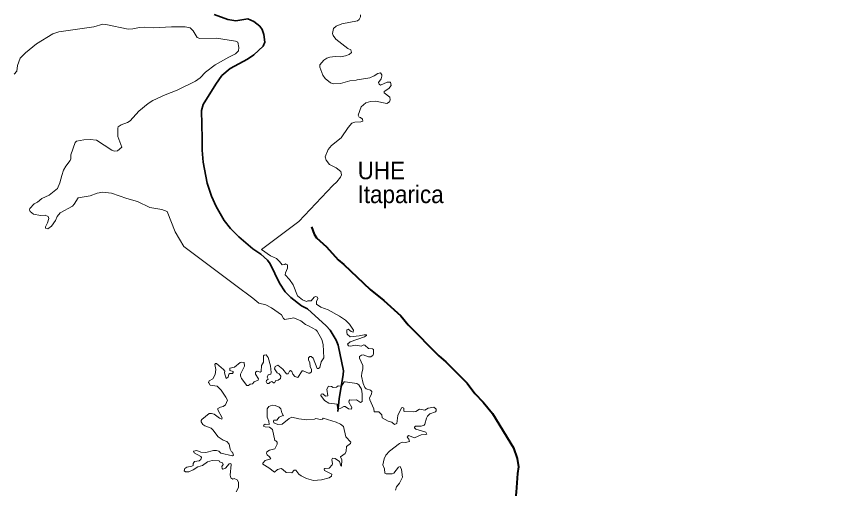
# Model space of a CAD drawing. Extents: x -1643653 to 4543381, y 1624270 to 13878484.
# Drawn here: x 577542 to 582120, y 8916321 to 8918997 of the extents above; entities that cross this region are included whole.
import ezdxf
from ezdxf.enums import TextEntityAlignment as Align

# ---------------------------------------------------------------- set-up
doc = ezdxf.new("R2010")
doc.units = 0
doc.header["$LTSCALE"] = 200
doc.linetypes.add('LONG_DASH_SHORT_DASH', pattern=[9.9, 6, -1.2, 1.5, -1.2])
doc.layers.add('1', color=7, linetype='Continuous', lineweight=13)
doc.layers.add('6', color=7, linetype='Continuous', lineweight=13)

msp = doc.modelspace()

# ---------------------------------------------------------------- linework, layer by layer
at = {"layer": '1', "lineweight": 25}
msp.add_spline([(814781, 9009175.5), (814787.2, 9009173.4), (814796.9, 9009173.4), (814799.4, 9009172.4), (814805.1, 9009174.5), (814805.6, 9009176.5), (814811.7, 9009179.5), (814811.7, 9009179.5), (814801.5, 9009181), (814790.7, 9009181.5), (814784.1, 9009183.1), (814777.4, 9009185.1), (814778.4, 9009175.5)], degree=3, dxfattribs=at)
at = {"layer": '6'}
msp.add_line((578490.1, 8917693.2), (578784.8, 8917471.3), dxfattribs=at)
at = {"layer": '6', "linetype": 'LONG_DASH_SHORT_DASH', "lineweight": 35}
msp.add_lwpolyline([(578662.2, 8919005.9), (578740.7, 8918978.3), (578785.6, 8918971), (578853, 8918981.3), (578886.8, 8918967.1), (578920.4, 8918940.8), (578934.7, 8918922.2), (578944.3, 8918894), (578949.9, 8918849), (578940.4, 8918826.6), (578886.4, 8918777.3), (578850.5, 8918753.1), (578753.6, 8918701.1), (578706.1, 8918660.5), (578672.4, 8918612.1), (578601.1, 8918496.3), (578590.2, 8918462.5), (578595.4, 8918305.1), (578594.6, 8918237.6), (578601, 8918170.3), (578622.6, 8918051), (578647.7, 8917978.3), (578674.1, 8917918.6), (578719.9, 8917840.4), (578754.5, 8917795.8), (578802.9, 8917748.3), (578882.1, 8917679.1), (578927.3, 8917649), (578965.1, 8917614.7), (578979.8, 8917594.3), (579031.7, 8917485.4), (579064.8, 8917435.4), (579097.3, 8917404.1), (579157.9, 8917356.5), (579191.2, 8917339.2), (579297.6, 8917243.3), (579319.2, 8917218.6), (579353.8, 8917162), (579364.1, 8917134.3), (579394.4, 8916988.5), (579393.5, 8916968.2), (579370.6, 8916829.9), (579363.6, 8916758.3)], dxfattribs=at)
at = {"layer": '6'}
for points in [[(579295.8, 8918182.3), (579291.5, 8918200.6), (579307.5, 8918242), (579327.8, 8918264.5), (579381, 8918307.3), (579422.1, 8918366.6), (579442.8, 8918390.3), (579458.5, 8918396.8), (579492.9, 8918398.1), (579504.6, 8918403.3), (579502.1, 8918414), (579491.2, 8918423.6), (579484.3, 8918425.4), (579477, 8918437), (579495.2, 8918484.1), (579521.1, 8918506.1), (579547.4, 8918513.1), (579576, 8918516.1), (579639.6, 8918503.2), (579655.1, 8918511.3), (579659.8, 8918523.3), (579656.9, 8918537.9), (579624.6, 8918563), (579625.6, 8918570.8), (579651.2, 8918588.3), (579665, 8918605.2), (579661.2, 8918622.9), (579642.5, 8918623.8), (579604.2, 8918605.7), (579595.9, 8918611.7), (579593.3, 8918620.7), (579607.5, 8918642.4), (579612.3, 8918657.9), (579611.4, 8918665.7), (579604.8, 8918676.1), (579589, 8918673.1), (579568.6, 8918658.8), (579543.1, 8918648), (579472.5, 8918637.1), (579466.2, 8918633.7), (579429.9, 8918630.3), (579378.4, 8918616.5), (579337.7, 8918613.6), (579320.5, 8918618.6), (579290.7, 8918643.6), (579278.5, 8918662.3), (579260.9, 8918708.6), (579260.8, 8918720.6), (579283.7, 8918747.4), (579301.1, 8918759.1), (579316.6, 8918764.7), (579347.4, 8918769.1), (579377.5, 8918767.2), (579405.6, 8918771.7), (579426.4, 8918779), (579440.6, 8918790.7), (579436.8, 8918806.1), (579419.9, 8918814.4), (579352.2, 8918867.1), (579336.1, 8918887.9), (579332.2, 8918899.6), (579337.8, 8918926.9), (579354.2, 8918939.8), (579384.9, 8918954.1), (579473.2, 8918970.6), (579483.9, 8918978.8), (579491.7, 8918993.8), (579490.8, 8919005.1)], [(577530.1, 8918668.4), (577544.6, 8918685.7), (577549.6, 8918717.7), (577565.3, 8918759.2), (577595.3, 8918789.2), (577657.2, 8918841.2), (577748.5, 8918896.2), (577783.4, 8918909.1), (577980.6, 8918936.4), (578032.5, 8918951.5), (578049.8, 8918950.2), (578175.2, 8918923), (578202.8, 8918925.1), (578240.9, 8918933.3), (578269.5, 8918934.2), (578316.9, 8918929.9), (578421.6, 8918937.2), (578497.7, 8918935.9), (578526.2, 8918930.3), (578544.1, 8918914.6), (578567.3, 8918875.5), (578580.7, 8918869.8), (578675.8, 8918871.9), (578783.4, 8918855.9), (578796.5, 8918849), (578802.1, 8918820.4), (578799.9, 8918799.8), (578784.2, 8918783.7), (578745, 8918765.1), (578668.1, 8918721.9), (578614, 8918680.4), (578582.9, 8918647.6)], [(578582.9, 8918647.6), (578556.1, 8918628.1), (578453.6, 8918577.1), (578384.4, 8918551.1), (578314.9, 8918519.8), (578289.2, 8918503.1), (578236.6, 8918459.1), (578187.2, 8918404.5), (578171.7, 8918394.2), (578137.1, 8918382.5), (578119.8, 8918370), (578116.4, 8918363.4), (578116.4, 8918315.5), (578139.3, 8918256.1), (578115.6, 8918233.9), (578097.5, 8918232.5), (578083.5, 8918238.1), (577996.1, 8918294.3), (577959.8, 8918297.8), (577925.3, 8918296.9), (577883.7, 8918289.5), (577875.1, 8918280.9), (577851.8, 8918211.1), (577850.5, 8918190.1), (577850.5, 8918190.1), (577846.6, 8918179.8), (577822.4, 8918148.2), (577810.3, 8918125.3), (577799.4, 8918094.1), (577789.9, 8918052.6), (577776.1, 8918021.5), (577728.5, 8917983.9), (577687.5, 8917964.5), (577662, 8917943.3), (577644.1, 8917933.6), (577618.3, 8917907.7), (577616.6, 8917899.6), (577620.9, 8917891.4), (577640.8, 8917876.2), (577678.8, 8917868.5), (577706.5, 8917869.8), (577723.8, 8917863.2), (577727.2, 8917851.6), (577719.5, 8917826.9), (577707.3, 8917804.8), (577707.5, 8917796.7), (577721.8, 8917793.9), (577742.6, 8917808.8), (577764.9, 8917840.7), (577774.6, 8917863.4), (577791.6, 8917884.4), (577859.9, 8917922), (577870.4, 8917933.4), (577892, 8917968.3), (577961.5, 8917980), (578000.5, 8917995.1), (578031.6, 8918000.3), (578081.7, 8917995.2), (578168.4, 8917964), (578228.8, 8917948.4), (578298, 8917913.9), (578366.3, 8917902.2), (578397.3, 8917891.4), (578441.2, 8917776.7), (578490.1, 8917693.2)], [(578930.2, 8917676.9), (579142.2, 8917833.7), (579335.3, 8918038.9), (579357.7, 8918059.2), (579378.4, 8918084.7), (579383.1, 8918098.5), (579378.9, 8918116.6), (579352.9, 8918137.4), (579315, 8918157.6), (579295.8, 8918182.3), (579295.8, 8918182.3)], [(579525.2, 8917189.8), (579524.8, 8917193.3), (579511.2, 8917193.8), (579483.6, 8917186.5), (579433, 8917181.8), (579416.5, 8917197.1), (579413.1, 8917206.5), (579414.3, 8917221.7), (579420.8, 8917225.1), (579438.1, 8917211.1), (579449.9, 8917208.6), (579451.7, 8917220), (579429.6, 8917254), (579405.4, 8917276.1), (579372.3, 8917299.4), (579307.2, 8917334.8), (579266.1, 8917349.2), (579241.9, 8917365.8), (579241.4, 8917382.3), (579249.1, 8917398.6), (579247.4, 8917406.9), (579236.3, 8917410.3), (579228.6, 8917406.1), (579211.6, 8917386.2), (579192.2, 8917386.1), (579184.8, 8917381.9), (579163.3, 8917391.7), (579134.8, 8917412.9), (579109.7, 8917475.8), (579088.5, 8917506.3), (579064.7, 8917532.7), (579065.9, 8917544.1), (579078.3, 8917570.1), (579077, 8917590.1), (579067.2, 8917595.1), (579063.4, 8917591.8), (579047.7, 8917589.2), (579032.8, 8917608.4), (579014.6, 8917624.9), (578981, 8917639.3), (578930.2, 8917676.9)], [(578784.8, 8917471.3), (578882.4, 8917401), (578916, 8917372.9), (578955.9, 8917361.9), (578987.8, 8917346.2), (579044.3, 8917305.4), (579055.8, 8917285.8), (579063, 8917280.4), (579114.1, 8917288.8), (579152.6, 8917271.4), (579179.4, 8917250.6), (579196.4, 8917244.7), (579238.8, 8917221.3), (579246.1, 8917213.2)], [(579246.1, 8917213.2), (579272, 8917166.4), (579278.8, 8917138.4), (579283, 8917063.6), (579268.4, 8917041), (579260.5, 8917007.6), (579254.2, 8917001.7), (579246.1, 8917002.5), (579223.2, 8917060.3), (579211.7, 8917070.4), (579204, 8917070.4), (579196, 8917062.4), (579196.4, 8917050.1), (579203.6, 8917036.1), (579206.6, 8917012.7), (579214.2, 8916998.7), (579214.2, 8916983.4), (579204, 8916976.3), (579197.2, 8916976.2), (579166.3, 8916989.7), (579160.8, 8916988.5), (579136.9, 8916951.5), (579120, 8916957.1), (579108.5, 8916971.1), (579101.6, 8916985.6), (579094.5, 8916990.2), (579089.8, 8916988), (579081.2, 8916971.9), (579072.7, 8916971.9), (579051.9, 8916999.1), (579024, 8917020.7), (579007.3, 8917014.4), (579003.5, 8917000.4), (579019, 8916977.3), (579019, 8916977.3), (579030.7, 8916971.9), (579040.8, 8916958.5), (579038.9, 8916945.5), (579025.6, 8916936.7), (579012, 8916934.1), (579004.3, 8916920.9), (578998.8, 8916921), (578989.1, 8916928.1), (578980.6, 8916924.7), (578972.7, 8916916.7), (578963.1, 8916917.2), (578957.6, 8916929.5), (578958.5, 8916934.5), (578969.1, 8916941.3), (578963.6, 8916954), (578969.1, 8916966.4), (578983.1, 8916969.8), (578986, 8916980.2), (578981, 8917017.8), (578967.8, 8917064.5), (578956.4, 8917078.9), (578945.3, 8917078.1), (578942.8, 8917074.6), (578941.5, 8917037.3), (578930.4, 8917019.4), (578929.2, 8916985.1), (578923.6, 8916982.5), (578905.8, 8916987.2), (578896.9, 8916981.2), (578897.3, 8916969.3), (578913.4, 8916943.5), (578912.2, 8916936.2), (578889.4, 8916926.1), (578879, 8916915.4), (578866.7, 8916912.8), (578856.5, 8916906.5), (578847.2, 8916906.5), (578816.6, 8916946), (578811.5, 8916960), (578811.5, 8916969.4), (578834, 8917016.1), (578833.1, 8917036.5), (578819.2, 8917038.6), (578810.7, 8917035.7), (578777.5, 8917009.3), (578751.2, 8917003.3), (578751.6, 8916991.5), (578769.8, 8916985.5), (578770.7, 8916979.1), (578766.4, 8916974.9), (578752, 8916974), (578744.8, 8916969.8), (578741.8, 8916953.2), (578730, 8916945.6), (578720.6, 8916978.7), (578722.7, 8916988.1), (578716.3, 8916997.3), (578675.1, 8917029.7), (578669.6, 8917029.7), (578666.2, 8917024.5), (578671.7, 8916996.7), (578668.7, 8916968.5), (578654.6, 8916942.9), (578635.1, 8916932.4), (578630.7, 8916922.7), (578631.7, 8916921.2)], [(579552, 8917069.7), (579561.3, 8917075.6), (579564.7, 8917085), (579564.3, 8917109.5), (579559.6, 8917112.9), (579537.1, 8917115.1), (579515.7, 8917134.7), (579509.1, 8917135.9), (579494.6, 8917128.3), (579464.1, 8917135), (579433.4, 8917128.7), (579423.3, 8917131.2), (579417.3, 8917140.9), (579417.3, 8917140.9), (579433.5, 8917154.2), (579514.2, 8917181.8), (579525.2, 8917189.5), (579525.2, 8917189.8)], [(579917.7, 8916773.9), (579905.3, 8916783.7), (579873.7, 8916777.8), (579854.9, 8916765.9), (579824.3, 8916772.2), (579804, 8916759.5), (579793.8, 8916756.9), (579742.8, 8916758.2), (579736, 8916760.8), (579735.9, 8916777.3), (579728.7, 8916781.6), (579722.4, 8916779.5), (579702.8, 8916736.5), (579697.3, 8916690.3), (579683.4, 8916685.2), (579668, 8916698.3), (579647.1, 8916703.6), (579614.5, 8916722.5), (579612.3, 8916740.7), (579594.1, 8916756.1), (579569, 8916757.4), (579566.8, 8916774.8), (579544.4, 8916825.7), (579542.7, 8916835.9), (579552.8, 8916857.2), (579555, 8916872.1), (579547.3, 8916880.6), (579523.5, 8916886.6), (579516.3, 8916894.6), (579507, 8916917.5), (579497.6, 8916958.4), (579498.9, 8916978.7), (579504.8, 8916999.2), (579504.8, 8917019.4), (579485.3, 8917060.5), (579485.3, 8917070.5), (579497.2, 8917078.5), (579506.5, 8917079.8), (579537.1, 8917068.4), (579549.4, 8917068), (579552, 8917069.7)], [(578631.7, 8916921.2), (578640.3, 8916907.8), (578679.7, 8916902.2), (578702.3, 8916880.2), (578729.5, 8916840.6), (578737.5, 8916822.4), (578726.5, 8916796.5), (578712.9, 8916787.1), (578697.6, 8916783.7), (578683.2, 8916775.6), (578682.8, 8916767.8), (578707.8, 8916723.8), (578705.3, 8916715.8), (578692.9, 8916720.8), (578663.6, 8916743.8), (578648.3, 8916748.4), (578635.2, 8916748), (578592.7, 8916714.5), (578589.3, 8916708.7)], [(579864.7, 8916634.6), (579861.4, 8916642.2), (579805, 8916658.7), (579796.7, 8916665.6), (579795.9, 8916670.7), (579803.2, 8916676.2), (579835.4, 8916676.7), (579851.1, 8916681.8), (579855.3, 8916686.5), (579864.7, 8916722.1), (579870.6, 8916733.1), (579883.4, 8916745), (579914.8, 8916756.9), (579919.9, 8916762.5), (579919.4, 8916772.6), (579917.7, 8916773.9)], [(578589.3, 8916708.7), (578588.8, 8916707.7), (578589.3, 8916700.1), (578598.2, 8916685.6), (578609.3, 8916678.3), (578645.4, 8916665.1), (578655.6, 8916655.8), (578686.2, 8916614.6), (578713.8, 8916596.8), (578734.5, 8916590), (578747.8, 8916573.3), (578753.7, 8916545.4), (578761.3, 8916530.1), (578765.6, 8916528.3), (578771.5, 8916511.8), (578766.4, 8916508.4), (578700.2, 8916523.2), (578689.5, 8916535.2), (578675.5, 8916539), (578675.5, 8916539), (578658.5, 8916539), (578615.9, 8916527.1), (578588, 8916528.8), (578564.2, 8916539), (578546, 8916533.9), (578550.2, 8916525.4), (578586.3, 8916505), (578590.1, 8916497.7), (578586.8, 8916486.4), (578577, 8916480.4), (578551.1, 8916476.1), (578544.7, 8916463.9), (578543.9, 8916454.1), (578536.1, 8916449.8), (578507.3, 8916444.7), (578497.4, 8916436.8)], [(579688.3, 8916313.8), (579694.3, 8916332.9), (579711.3, 8916352.4), (579729.1, 8916387.4), (579724.1, 8916431.5), (579716.4, 8916446.8), (579706.2, 8916443), (579680.1, 8916410.7), (579669.6, 8916406.4), (579636.5, 8916405.2), (579628.5, 8916410.7), (579627.6, 8916434), (579617.4, 8916457.2), (579624.2, 8916490.1), (579634.7, 8916512), (579654.4, 8916533.9), (579711.3, 8916577.2), (579727.5, 8916585.3), (579746.2, 8916584), (579767.8, 8916589.2), (579764.8, 8916601.4), (579755.1, 8916613.3), (579762.7, 8916622.2), (579796.7, 8916609.9), (579834.5, 8916626.9), (579859, 8916627.8), (579866.2, 8916631.2), (579864.7, 8916634.6)], [(578497.4, 8916436.8), (578495.8, 8916435.5), (578492.9, 8916423), (578500.7, 8916416.6), (578520.1, 8916417.9), (578544.7, 8916429), (578570.2, 8916446.4), (578597, 8916452.3), (578624.6, 8916474.4), (578650.8, 8916481.6), (578690.3, 8916479.5), (578692.6, 8916473.2), (578709.5, 8916467.6), (578713.8, 8916458.7), (578706.1, 8916446.7), (578707.4, 8916437), (578712.1, 8916431.9), (578727.3, 8916437.9), (578746.9, 8916462.5), (578756.1, 8916465.1), (578758.8, 8916459.5), (578752.4, 8916399.3), (578756.2, 8916382.7), (578768, 8916375.9), (578776.2, 8916379.7), (578793.6, 8916372), (578801.3, 8916359.2), (578800.4, 8916328.4), (578786.4, 8916304)]]:
    msp.add_lwpolyline(points, dxfattribs=at)
at = {"layer": '6', "lineweight": 40}
msp.add_lwpolyline([(579213.9, 8917803.6), (579228.4, 8917763.4), (579242.2, 8917742.7), (579298.8, 8917690.5), (579364.6, 8917617.7), (579396.1, 8917591.3), (579545.7, 8917448.6), (579623.5, 8917387.3), (579718.5, 8917299.9), (579761.2, 8917250.1), (579934.8, 8917073.4), (579974.1, 8917041), (580094.4, 8916919), (580138.8, 8916860.8), (580185.2, 8916812.2), (580237.9, 8916747.8), (580356.4, 8916554.1), (580378.4, 8916492), (580386.2, 8916445.1), (580380.2, 8916408), (580372.4, 8916302.5), (580354.2, 8916132.1), (580354.2, 8916028.7)], dxfattribs=at)
at = {"layer": '6'}
for points in [[(579311.9, 8916806.7), (579287.8, 8916820.7), (579266.5, 8916850.4), (579268.6, 8916857.6), (579277.9, 8916858.5), (579293.7, 8916844.9), (579306, 8916847.8), (579300.1, 8916885.6), (579310.3, 8916901.8), (579327.1, 8916900.6), (579336.2, 8916894.2), (579354.4, 8916895.9), (579364.9, 8916904.3), (579383.7, 8916903.1), (579397.7, 8916925.9), (579404.7, 8916927.3), (579470, 8916917.5), (579481.4, 8916909), (579497.2, 8916885.2), (579501.4, 8916859.7), (579500.2, 8916815.2), (579490.3, 8916810.1), (579468.2, 8916825.8), (579442.7, 8916822.4), (579430.5, 8916824.9), (579426.2, 8916821), (579424.1, 8916811.8), (579441.9, 8916782), (579440.2, 8916771.4), (579422.4, 8916773.5), (579405, 8916787.9), (579396.9, 8916787.1), (579379.8, 8916776.9), (579361.3, 8916776.1), (579358.7, 8916801.1)], [(579270.4, 8916371.2), (579225.3, 8916369), (579184.5, 8916379.2), (579154.3, 8916394.1), (579141.6, 8916404.3), (579125.9, 8916427.7), (579115.6, 8916426.3), (579102.9, 8916411.1), (579071.1, 8916414.5), (579051.9, 8916431.1), (579041.7, 8916435.3), (579021.4, 8916429.8), (579003.5, 8916415.4), (578973, 8916439.5), (578937.7, 8916461.6), (578938.1, 8916466.8), (578951.7, 8916482), (578984.3, 8916491.4), (578976.3, 8916502.9), (578962.7, 8916513.5), (578958.9, 8916520.8), (578961, 8916530.5), (578976.2, 8916540.7), (579005.2, 8916546.7), (579020.1, 8916573.4), (579018.8, 8916585.7), (579011.2, 8916592.9), (579004, 8916593.8), (579006.5, 8916595.6), (578993.7, 8916657.9), (578975.1, 8916671.1), (578951.3, 8916672.4), (578942.6, 8916676.3), (578943.6, 8916681.1), (578950.8, 8916686.4), (578973.4, 8916685.7), (578972.5, 8916704.2), (578962.8, 8916726.2), (578963.2, 8916774.3), (578972.1, 8916786.7), (578991.6, 8916794.3), (579007.7, 8916792.6), (579030.7, 8916784.1), (579039.2, 8916773.1), (579045.2, 8916751.4), (579055.3, 8916734.4), (579050.6, 8916735.7), (579029.9, 8916727.6), (579017.1, 8916709.4), (579000.2, 8916708.9), (578998, 8916703.4), (579000.5, 8916695.4), (579023, 8916685.6), (579046.8, 8916686.4), (579087.6, 8916719.1), (579102.4, 8916727.1), (579142.9, 8916717), (579187, 8916711.9), (579231.2, 8916715.7), (579238.2, 8916719.5), (579264.4, 8916713.6), (579275.4, 8916715.3), (579279.7, 8916720.4), (579353.2, 8916698.9), (579378.2, 8916687.2), (579394.4, 8916674.1), (579408.8, 8916615.9), (579436, 8916584.4), (579433.8, 8916578.5), (579411.8, 8916560.2), (579409.7, 8916534.3), (579404.1, 8916520.7), (579378.7, 8916502.1), (579386.3, 8916485.9), (579384.2, 8916449.8), (579378.8, 8916451.2), (579372.7, 8916475.2), (579348.1, 8916493.1), (579332, 8916494.3), (579329.4, 8916487.3), (579333.2, 8916463.1), (579331.5, 8916456.5), (579312.8, 8916438.3), (579288.3, 8916435.3), (579285.6, 8916432.2), (579287, 8916424.2), (579328, 8916404), (579327.7, 8916393.3), (579312.8, 8916384.3)]]:
    msp.add_lwpolyline(points, close=True, dxfattribs=at)

# ---------------------------------------------------------------- texts
at = {"layer": '6', "width": 0.95}
for s, p in [('UHE', (579609.2, 8918073.7)), ('Itaparica', (579718.2, 8917938.5))]:
    msp.add_text(s, height=100, dxfattribs=at).set_placement(p, align=Align.CENTER)

doc.saveas('drawing.dxf')
